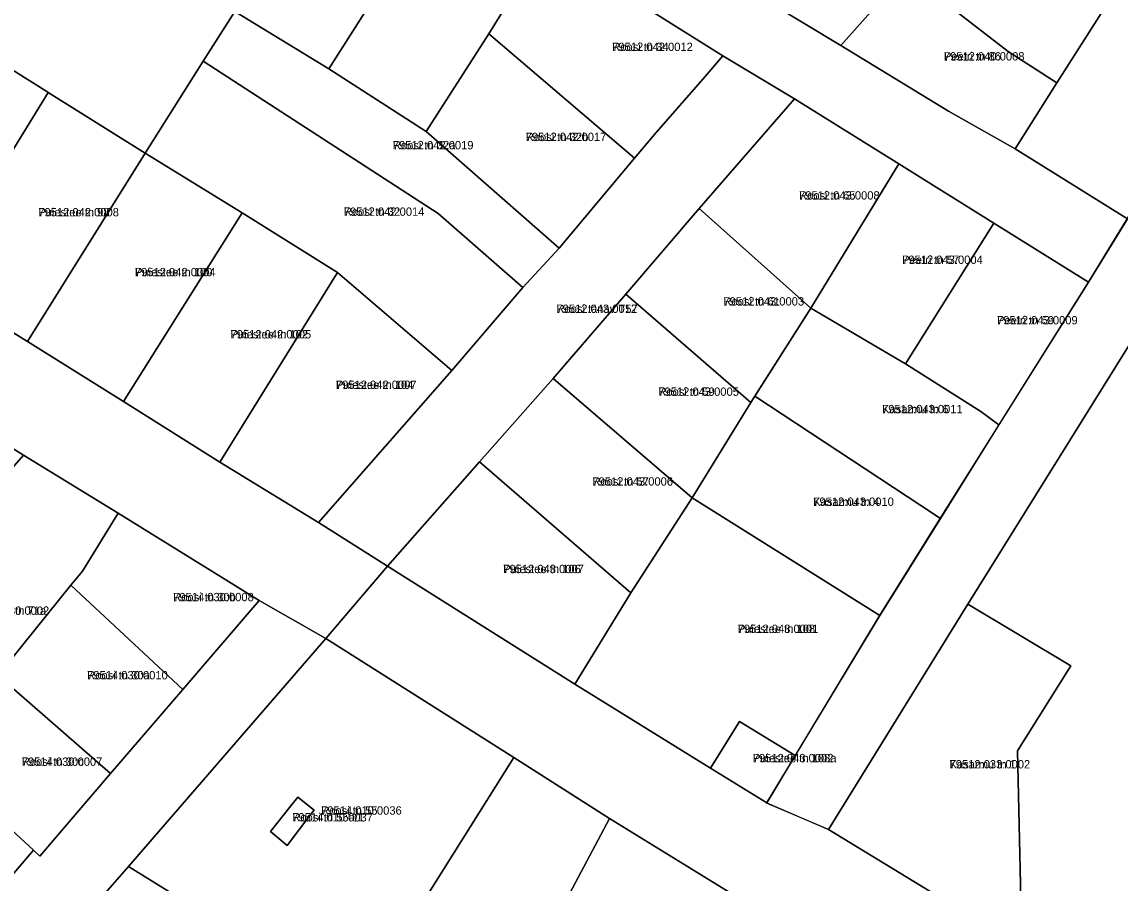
# Model space of a CAD drawing. Extents: x 643847 to 663718, y 6468443 to 6482775.
# Drawn here: x 659873.4 to 660070.9, y 6475078.6 to 6475233.5 of the extents above; entities that cross this region are included whole.
import ezdxf

# ---------------------------------------------------------------- set-up
doc = ezdxf.new("R2010")
doc.units = 0
for name, color, linetype in [('L_AADRESS', 7, 'Continuous'), ('PIIR', 7, 'Continuous'), ('TUNNUS', 7, 'Continuous')]:
    doc.layers.add(name, color=color, linetype=linetype)

msp = doc.modelspace()

# ---------------------------------------------------------------- linework, layer by layer
at = {"layer": 'PIIR'}
for points in [[(660123.17, 6475384.89), (660143.5, 6475377.97), (660126.4, 6475351.88), (660115.53, 6475339.41), (660101.45, 6475322.96), (660079.5, 6475297.59), (660071.06, 6475287.96), (660059.88, 6475274.83), (660045.89, 6475258.42), (660032.33, 6475242.5), (660020.68, 6475229.3), (660008.04, 6475236.91), (660033.25, 6475266.07), (660058.84, 6475295.66), (660067.18, 6475305.26), (660079.46, 6475319.44), (660092.73, 6475335.21), (660096.62, 6475339.12), (660105.36, 6475354.02)], [(660174.54, 6475361.48), (660196.88, 6475355.93), (660132.4, 6475251.31), (660093.89, 6475188.84), (660092.1, 6475185.92), (660082.65, 6475191.59), (660074.1, 6475177.85), (660043.51, 6475128.77), (660018.44, 6475088.2), (660007.32, 6475092.94), (660012.46, 6475101.47), (660027.65, 6475126.67), (660038.55, 6475144.16), (660049.07, 6475160.98), (660065.19, 6475186.67), (660072.19, 6475198.09), (660091.86, 6475229.54), (660102.14, 6475245.98), (660112.26, 6475262.18), (660118.8, 6475273.12), (660135.29, 6475299.47), (660147.53, 6475319.79), (660165.57, 6475347.63)], [(659880.09, 6475301.85), (659828.82, 6475333.63), (659836.56, 6475344.5), (659924.64, 6475289.33), (659949.5, 6475273.78), (659969.41, 6475261.1), (659986.48, 6475250.43), (660008.04, 6475236.91), (660020.68, 6475229.3), (660040.03, 6475217.49), (660051.99, 6475210.68), (660072.21, 6475198.11), (660065.21, 6475186.69), (660048.16, 6475197.32), (660031.11, 6475207.99), (660012.33, 6475219.71), (659999.47, 6475227.46), (659967.36, 6475247.56), (659950.03, 6475258.85), (659932.45, 6475269.66), (659914.92, 6475280.44)], [(659950.03, 6475258.85), (659928.61, 6475225.09), (659911.66, 6475235.43), (659932.45, 6475269.66)], [(659854.13, 6475260.45), (659858.97, 6475268.02), (659894.08, 6475245.79), (659911.66, 6475235.43), (659906, 6475226.48), (659895.53, 6475209.93), (659878.12, 6475220.84), (659877.89, 6475221.03), (659860.9, 6475231.63), (659855.31, 6475235.07), (659860.85, 6475243.8), (659848.95, 6475250.4), (659851.22, 6475255.73)], [(659967.36, 6475247.56), (659957.35, 6475231.39), (659946.07, 6475213.8), (659928.61, 6475225.09), (659950.03, 6475258.85)], [(660045.89, 6475258.42), (660070.7, 6475240.18), (660059.53, 6475222.57), (660050.77, 6475228.21), (660032.33, 6475242.5)], [(659995.9, 6475223.27), (659987.44, 6475213.65), (659983.55, 6475209.04), (659957.35, 6475231.39), (659967.36, 6475247.56), (659999.47, 6475227.46)], [(660020.68, 6475229.3), (660032.33, 6475242.5), (660050.77, 6475228.21), (660059.53, 6475222.57), (660051.99, 6475210.68), (660040.03, 6475217.49)], [(660091.88, 6475229.56), (660072.21, 6475198.11), (660051.99, 6475210.68), (660059.53, 6475222.57), (660070.7, 6475240.18), (660071.66, 6475241.72)], [(659963.47, 6475185.76), (659948.24, 6475199.06), (659906, 6475226.48), (659911.66, 6475235.43), (659928.61, 6475225.09), (659946.07, 6475213.8), (659970.02, 6475192.79)], [(659839.71, 6475197.51), (659860.9, 6475231.63), (659877.89, 6475221.03), (659878.12, 6475220.84), (659857.13, 6475186.72)], [(659970.02, 6475192.79), (659946.07, 6475213.8), (659957.35, 6475231.39), (659983.55, 6475209.04)], [(659968.92, 6475169.35), (659955.68, 6475154.34), (659939.14, 6475135.58), (659926.72, 6475143.42), (659950.71, 6475170.8), (659963.47, 6475185.76), (659970.02, 6475192.79), (659983.55, 6475209.04), (659987.44, 6475213.65), (659995.9, 6475223.27), (659999.47, 6475227.46), (660012.33, 6475219.71), (659995.19, 6475199.94), (659981.98, 6475184.56)], [(659950.71, 6475170.8), (659930.17, 6475188.45), (659913.02, 6475199.15), (659895.53, 6475209.93), (659906, 6475226.48), (659948.24, 6475199.06), (659963.47, 6475185.76)], [(659895.53, 6475209.93), (659874.39, 6475176.04), (659857.13, 6475186.72), (659878.12, 6475220.84)], [(660015.25, 6475182.04), (659995.19, 6475199.94), (660012.33, 6475219.71), (660031.11, 6475207.99)], [(659913.02, 6475199.15), (659891.64, 6475165.24), (659874.39, 6475176.04), (659895.53, 6475209.93)], [(660048.16, 6475197.32), (660032.31, 6475171.99), (660015.25, 6475182.04), (660031.11, 6475207.99)], [(659995.19, 6475199.94), (660015.25, 6475182.04), (660004.51, 6475165.04), (659981.98, 6475184.56)], [(659891.64, 6475165.24), (659913.02, 6475199.15), (659930.17, 6475188.45), (659909.01, 6475154.29)], [(660065.21, 6475186.69), (660049.09, 6475161), (660045.85, 6475163.43), (660032.31, 6475171.99), (660048.16, 6475197.32)], [(659930.17, 6475188.45), (659950.71, 6475170.8), (659926.72, 6475143.42), (659909.01, 6475154.29)], [(659981.98, 6475184.56), (660004.51, 6475165.04), (659993.9, 6475147.91), (659968.92, 6475169.35)], [(660049.09, 6475161), (660038.57, 6475144.18), (660035.06, 6475146.49), (660005.23, 6475166.18), (660015.25, 6475182.04), (660032.31, 6475171.99), (660045.85, 6475163.43)], [(660085.61, 6475048.72), (660049.46, 6475069.28), (660053.01, 6475075.74), (660052.44, 6475102.35), (660062.01, 6475117.62), (660043.51, 6475128.77), (660074.1, 6475177.85), (660331.7, 6475019.17), (660297.44, 6474965.71), (660273.5, 6474930.46), (660222.81, 6474961.5), (660228.12, 6474969.47), (660221.56, 6474973.69), (660122.14, 6475038.14), (660091.26, 6475057.44)], [(659993.9, 6475147.91), (659982.87, 6475130.8), (659955.68, 6475154.34), (659968.92, 6475169.35)], [(659873.67, 6475155.58), (659839.54, 6475116.45), (659827.39, 6475124.07), (659850.19, 6475158.88), (659855.54, 6475166.87)], [(660038.57, 6475144.18), (660027.67, 6475126.69), (659993.9, 6475147.91), (660004.51, 6475165.04), (660005.23, 6475166.18), (660035.06, 6475146.49)], [(659890.71, 6475145.15), (659884.26, 6475134.7), (659882.19, 6475132.14), (659869.08, 6475115.91), (659857.22, 6475101.24), (659854.84, 6475098.29), (659836.9, 6475113.42), (659839.54, 6475116.45), (659873.67, 6475155.58)], [(659939.14, 6475135.58), (659955.68, 6475154.34), (659982.87, 6475130.8), (659972.8, 6475114.33)], [(659972.8, 6475114.33), (659982.87, 6475130.8), (659993.9, 6475147.91), (660027.67, 6475126.69), (660012.48, 6475101.49), (660002.47, 6475107.62), (659997.23, 6475099.21)], [(659902.3, 6475113.4), (659882.19, 6475132.14), (659884.26, 6475134.7), (659890.71, 6475145.15), (659916.03, 6475129.42)], [(659889.35, 6475098.29), (659869.08, 6475115.91), (659882.19, 6475132.14), (659902.3, 6475113.4)], [(660043.51, 6475128.77), (660062.01, 6475117.62), (660052.44, 6475102.35), (660053.01, 6475075.74), (660049.46, 6475069.28), (660018.44, 6475088.2)], [(659892.53, 6475081.53), (659928.03, 6475122.54), (659961.87, 6475101.16), (659933.65, 6475056.16), (659905.33, 6475073.63)], [(659875.46, 6475084.44), (659857.22, 6475101.24), (659869.08, 6475115.91), (659889.35, 6475098.29), (659876.59, 6475083.4)], [(659857.73, 6475063.77), (659849.16, 6475071.19), (659847.28, 6475074.63), (659842.88, 6475082.63), (659827.77, 6475082.87), (659824.43, 6475094.97), (659836.9, 6475113.42), (659854.84, 6475098.29), (659857.22, 6475101.24), (659875.46, 6475084.44)], [(659997.23, 6475099.21), (660002.47, 6475107.62), (660012.48, 6475101.49), (660007.33, 6475092.96)], [(659979.06, 6475090.16), (659956.57, 6475047.81), (659944.73, 6475025.53), (659923.44, 6475036.2), (659933.65, 6475056.16), (659961.87, 6475101.16)], [(659925.92, 6475091.69), (659922.99, 6475094.01), (659921.75, 6475092.45), (659918.09, 6475087.83), (659921.12, 6475085.33), (659925.33, 6475090.92)], [(659922.99, 6475094.01), (659925.92, 6475091.69), (659925.33, 6475090.92), (659921.12, 6475085.33), (659918.09, 6475087.83), (659921.75, 6475092.45)], [(660039.85, 6475052.75), (660016.93, 6475010.78), (659956.57, 6475047.81), (659979.06, 6475090.16)], [(659878.9, 6475065.87), (659892.53, 6475081.53), (659905.33, 6475073.63), (659895.38, 6475057.64), (659913.92, 6475048.24), (659912.73, 6475045.92), (659910.98, 6475042.51), (659909.26, 6475043.37), (659897.13, 6475049.49), (659898.79, 6475052.82)]]:
    msp.add_lwpolyline(points, close=True, dxfattribs=at)
for points in [[(659857.13, 6475186.72), (659874.39, 6475176.04), (659891.64, 6475165.24), (659909.01, 6475154.29), (659926.72, 6475143.42), (659939.14, 6475135.58), (659928.03, 6475122.54), (659916.03, 6475129.42), (659890.71, 6475145.15), (659873.67, 6475155.58), (659855.54, 6475166.87)], [(660039.85, 6475052.75), (659979.06, 6475090.16), (659961.87, 6475101.16), (659928.03, 6475122.54), (659939.14, 6475135.58), (659972.8, 6475114.33), (659997.23, 6475099.21), (660007.33, 6475092.96), (660018.44, 6475088.2), (660049.46, 6475069.28)], [(659857.73, 6475063.77), (659875.46, 6475084.44), (659876.59, 6475083.4), (659889.35, 6475098.29), (659902.3, 6475113.4), (659916.03, 6475129.42), (659928.03, 6475122.54), (659892.53, 6475081.53), (659878.9, 6475065.87)]]:
    msp.add_lwpolyline(points, dxfattribs=at)

# ---------------------------------------------------------------- texts
at = {"layer": 'L_AADRESS'}
for s, p in [('Roosi tn 34', (659979.55, 6475228.3)), ('Peetri tn 86', (660039.2, 6475226.59)), ('Roosi tn 32b', (659964, 6475212.09)), ('Roosi tn 32a', (659940.1, 6475210.6)), ('Roosi tn 65', (660013.15, 6475201.56)), ('Puiestee tn 98', (659876.33, 6475198.54)), ('Roosi tn 32', (659931.28, 6475198.64)), ('Peetri tn 57', (660031.7, 6475189.98)), ('Puiestee tn 100', (659893.71, 6475187.76)), ('Roosi tn 61', (659999.56, 6475182.49)), ('Roosi tänav T57', (659969.52, 6475181.16)), ('Peetri tn 59', (660048.76, 6475179.1)), ('Puiestee tn 102', (659910.91, 6475176.57)), ('Puiestee tn 104', (659929.86, 6475167.48)), ('Roosi tn 59', (659987.84, 6475166.24)), ('Kasarmu tn 6', (660028.08, 6475163.11)), ('Roosi tn 57', (659975.99, 6475150.08)), ('Kasarmu tn 4', (660015.7, 6475146.44)), ('Puiestee tn 106', (659959.95, 6475134.33)), ('Roosi tn 30b', (659900.59, 6475129.27)), ('Puiestee tn 71a', (659863.8, 6475126.83)), ('Puiestee tn 108', (660002.11, 6475123.56)), ('Roosi tn 30a', (659885.12, 6475115.21)), ('Roosi tn 30c', (659873.36, 6475099.65)), ('Puiestee tn 108a', (660004.83, 6475100.29)), ('Kasarmu tn 1', (660040.22, 6475099.18)), ('Roosi tn 55a/1', (659922.01, 6475089.64)), ('Roosi tn 55', (659927.2, 6475090.86))]:
    msp.add_text(s, height=1.5, dxfattribs=at).set_placement(p)
at = {"layer": 'TUNNUS'}
for s, p in [('79512:042:0012', (659979.55, 6475228.3)), ('79512:040:0008', (660039.2, 6475226.59)), ('79512:042:0019', (659940.1, 6475210.6)), ('79512:042:0017', (659964, 6475212.09)), ('79512:043:0008', (660013.15, 6475201.56)), ('79512:042:0008', (659876.33, 6475198.54)), ('79512:042:0014', (659931.28, 6475198.64)), ('79512:043:0004', (660031.7, 6475189.98)), ('79512:042:0004', (659893.71, 6475187.76)), ('79512:043:0012', (659969.52, 6475181.16)), ('79512:043:0003', (659999.56, 6475182.49)), ('79512:043:0009', (660048.76, 6475179.1)), ('79512:042:0005', (659910.91, 6475176.57)), ('79512:042:0007', (659929.86, 6475167.48)), ('79512:043:0005', (659987.84, 6475166.24)), ('79512:043:0011', (660028.08, 6475163.11)), ('79512:043:0006', (659975.99, 6475150.08)), ('79512:043:0010', (660015.7, 6475146.44)), ('79512:043:0007', (659959.95, 6475134.33)), ('79514:030:0008', (659900.59, 6475129.27)), ('79514:030:0002', (659863.8, 6475126.83)), ('79512:043:0001', (660002.11, 6475123.56)), ('79514:030:0010', (659885.12, 6475115.21)), ('79514:030:0007', (659873.36, 6475099.65)), ('79512:043:0002', (660004.83, 6475100.29)), ('79512:033:0002', (660040.22, 6475099.18)), ('79514:010:0036', (659927.2, 6475090.86)), ('79514:010:0037', (659922.01, 6475089.64))]:
    msp.add_text(s, height=1.5, dxfattribs=at).set_placement(p)

doc.saveas('drawing.dxf')
